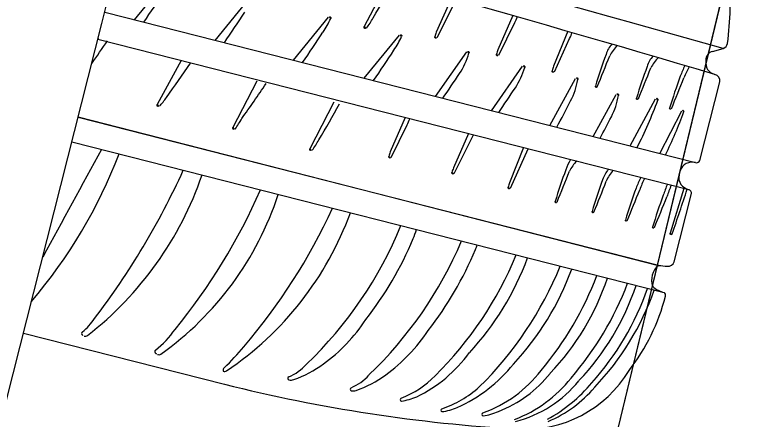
# Model space of a CAD drawing. Extents: x 14104283 to 14128447, y 8633203 to 8671666.
# Drawn here: x 14107508.791 to 14107512.421, y 8639459.672 to 8639461.67 of the extents above; entities that cross this region are included whole.
import ezdxf

# ---------------------------------------------------------------- set-up
doc = ezdxf.new("R2010")
doc.units = 0
for name, color, linetype in [('Cell', 7, 'Continuous'), ('Default', 7, 'Continuous'), ('Terrain', 7, 'Continuous')]:
    doc.layers.add(name, color=color, linetype=linetype)

msp = doc.modelspace()

# ---------------------------------------------------------------- linework, layer by layer
at = {"layer": 'Cell'}
for p, q in [((14107509.3832, 8639461.6443), (14107509.5566, 8639461.8572)), ((14107510.6365, 8639461.8399), (14107510.5183, 8639461.6108)), ((14107509.7809, 8639461.5431), (14107509.9543, 8639461.756)), ((14107510.9485, 8639461.7529), (14107510.8741, 8639461.5831)), ((14107510.8784, 8639461.5563), (14107510.9582, 8639461.7168)), ((14107509.2355, 8639461.6818), (14107512.1554, 8639460.9395)), ((14107511.2527, 8639461.6665), (14107511.1783, 8639461.4968)), ((14107510.1676, 8639461.4448), (14107510.341, 8639461.6577)), ((14107511.1826, 8639461.4699), (14107511.2624, 8639461.6305)), ((14107510.5181, 8639461.3557), (14107510.6915, 8639461.5686)), ((14107511.5232, 8639461.5887), (14107511.4536, 8639461.4148)), ((14107509.2023, 8639461.5481), (14107512.1211, 8639460.806)), ((14107509.2036, 8639461.5518), (14107509.2029, 8639461.5505)), ((14107511.4579, 8639461.388), (14107511.5329, 8639461.5527)), ((14107511.7427, 8639461.5251), (14107511.7427, 8639461.5251)), ((14107510.8707, 8639461.2661), (14107511.0242, 8639461.4865)), ((14107512.2386, 8639461.4887), (14107512.2915, 8639461.5036)), ((14107511.9458, 8639461.4655), (14107511.9458, 8639461.4655)), ((14107509.6139, 8639461.443), (14107509.4951, 8639461.2256)), ((14107511.1466, 8639461.1959), (14107511.3001, 8639461.4164)), ((14107512.102, 8639461.4194), (14107512.102, 8639461.4194)), ((14107509.9873, 8639461.3421), (14107509.8691, 8639461.113)), ((14107511.4351, 8639461.1226), (14107511.5614, 8639461.3549)), ((14107512.177, 8639460.9501), (14107512.2755, 8639461.3377)), ((14107511.6492, 8639461.0682), (14107511.7625, 8639461.2764)), ((14107510.368, 8639461.2371), (14107510.2498, 8639461.008)), ((14107511.8312, 8639461.0219), (14107511.9576, 8639461.2542)), ((14107511.9791, 8639460.9843), (14107512.087, 8639461.1959)), ((14107510.7206, 8639461.1621), (14107510.6461, 8639460.9923)), ((14107510.6505, 8639460.9655), (14107510.7303, 8639461.126)), ((14107511.033, 8639461.083), (14107510.9585, 8639460.9133)), ((14107509.0736, 8639461.0419), (14107511.9997, 8639460.298)), ((14107511.3053, 8639461.014), (14107511.2357, 8639460.8401)), ((14107511.8658, 8639461.0131), (14107511.8658, 8639461.0131)), ((14107509.2197, 8639461.0048), (14107509.2197, 8639461.0048)), ((14107511.7239, 8639460.907), (14107511.7239, 8639460.907)), ((14107512.1089, 8639460.9352), (14107512.1089, 8639460.9352)), ((14107511.8837, 8639460.8664), (14107511.8837, 8639460.8664)), ((14107512.016, 8639460.8327), (14107512.016, 8639460.8327)), ((14107512.0826, 8639460.8319), (14107512.0826, 8639460.8319)), ((14107512.0965, 8639460.8123), (14107512.0292, 8639460.591)), ((14107512.0498, 8639460.4499), (14107512.1353, 8639460.7862)), ((14107511.3248, 8639460.4696), (14107511.3248, 8639460.4696)), ((14107511.9716, 8639460.4321), (14107511.9716, 8639460.4321)), ((14107511.5432, 8639460.414), (14107511.5432, 8639460.414)), ((14107511.7192, 8639460.3693), (14107511.7192, 8639460.3693)), ((14107511.8614, 8639460.3331), (14107511.8614, 8639460.3331)), ((14107511.9507, 8639460.3104), (14107511.9507, 8639460.3104)), ((14107511.9997, 8639460.298), (14107511.9997, 8639460.298)), ((14107508.8337, 8639460.0981), (14107509.8271, 8639459.8456)), ((14107509.1338, 8639460.0834), (14107509.1338, 8639460.0834)), ((14107509.1507, 8639460.0861), (14107509.1507, 8639460.0861)), ((14107509.4963, 8639459.9928), (14107509.4963, 8639459.9928)), ((14107509.5129, 8639459.994), (14107509.5129, 8639459.994)), ((14107509.8264, 8639459.9271), (14107509.8264, 8639459.9271)), ((14107509.8212, 8639459.9103), (14107509.8212, 8639459.9103)), ((14107509.8378, 8639459.9114), (14107509.8378, 8639459.9114)), ((14107510.7771, 8639459.7831), (14107510.7771, 8639459.7831)), ((14107510.9776, 8639459.7309), (14107510.9776, 8639459.7309)), ((14107511.181, 8639459.7107), (14107511.181, 8639459.7107))]:
    msp.add_line(p, q, dxfattribs=at)
for points in [[(14107506.6566, 8639451.5348), (14107508.6141, 8639459.2343), (14107509.222, 8639461.6257)], [(14107509.1049, 8639461.1648), (14107511.9716, 8639460.4321), (14107509.104, 8639461.1614)], [(14107510.9628, 8639460.8864), (14107511.0575, 8639461.0764), (14107511.0575, 8639461.0764)], [(14107511.24, 8639460.8133), (14107511.3273, 8639461.0078), (14107511.3273, 8639461.0078)], [(14107512.0742, 8639460.8784), (14107512.0768, 8639460.8884), (14107512.0793, 8639460.8983)]]:
    msp.add_lwpolyline(points, dxfattribs=at)
for centre, radius, start, end in [((14107463.8228, 8639288.6238), 179.5456, 74.338606, 75.335278), ((14107507.2099, 8639462.1372), 2.0762, 345.7354, 3.7959), ((14107479.3858, 8639349.9487), 116.1721, 73.566897, 75.085997), ((14107510.689, 8639461.7457), 1.6383, 352.3559, 4.2162), ((14107507.4576, 8639463.5384), 3.6314, 328.7485, 331.9843), ((14107501.7912, 8639466.8669), 9.2591, 325.57632, 326.69682), ((14107502.189, 8639466.7658), 9.2591, 325.57632, 326.69682), ((14107509.8303, 8639461.9015), 0.579, 326.6968, 334.3301), ((14107510.3462, 8639461.6535), 0.00664, 334.3301, 140.833), ((14107510.2398, 8639461.8256), 0.3649, 322.4047, 332.0209), ((14107511.077, 8639461.7241), 0.2078, 333.2043, 342.1244), ((14107510.5241, 8639461.6075), 0.00664, 150.4008, 316.9036), ((14107502.5756, 8639466.6675), 9.2591, 325.57632, 326.69682), ((14107510.1808, 8639461.8124), 0.579, 326.6968, 334.3301), ((14107510.6967, 8639461.5644), 0.00664, 334.3301, 140.833), ((14107510.8729, 8639461.5592), 0.00625, 161.0571, 332.8515), ((14107511.4225, 8639461.3926), 0.5805, 160.8446, 163.1223), ((14107511.3474, 8639461.6463), 0.2078, 333.2043, 342.1244), ((14107501.5905, 8639466.7444), 9.2591, 324.96713, 325.79985), ((14107511.8236, 8639461.4436), 0.1149, 134.7477, 164.7644), ((14107511.8954, 8639461.3856), 0.1833, 133.8931, 153.8813), ((14107512.2834, 8639461.5321), 0.0296, 285.7331, 351.7212), ((14107502.9261, 8639466.5784), 9.2591, 325.57632, 326.69682), ((14107511.0294, 8639461.4823), 0.00664, 334.3301, 140.833), ((14107511.7267, 8639461.3063), 0.5805, 160.8446, 163.1223), ((14107512.251, 8639461.4445), 0.0459, 105.7331, 177.3879), ((14107510.6804, 8639461.5833), 0.3698, 326.4867, 343.6898), ((14107511.1771, 8639461.4728), 0.00625, 161.0571, 332.8515), ((14107514.2842, 8639460.5272), 2.7402, 159.7923, 163.2606), ((14107499.9304, 8639466.1438), 12.6938, 337.63493, 338.37714), ((14107512.0266, 8639461.3839), 0.1149, 134.7477, 164.7644), ((14107512.0985, 8639461.3259), 0.1833, 133.8931, 153.8813), ((14107512.3239, 8639461.4412), 0.1189, 177.3879, 194.5336), ((14107501.9991, 8639466.6325), 9.2591, 324.53691, 325.82125), ((14107510.9563, 8639461.5132), 0.3698, 326.4867, 343.6898), ((14107511.3053, 8639461.4122), 0.00664, 334.3301, 140.833), ((14107512.0019, 8639461.2243), 0.5805, 160.8446, 163.1223), ((14107514.4873, 8639460.4676), 2.7402, 159.7923, 163.2606), ((14107515.7443, 8639459.8459), 3.9676, 156.6354, 157.4769), ((14107512.8577, 8639461.0249), 0.8301, 152.1344, 156.3264), ((14107512.2501, 8639461.422), 0.0426, 194.5336, 231.0198), ((14107503.2688, 8639466.4912), 9.2591, 325.57632, 326.48766), ((14107511.4523, 8639461.3909), 0.00625, 161.0571, 332.8515), ((14107500.1335, 8639466.0842), 12.6938, 337.63493, 338.37714), ((14107512.2685, 8639461.4448), 0.0719, 231.0198, 255.3822), ((14107512.2431, 8639461.3432), 0.0328, 350.4849, 77.3149), ((14107511.209, 8639461.4133), 0.3698, 332.797, 350.0001), ((14107511.567, 8639461.3513), 0.00664, 340.6404, 147.1432), ((14107514.6508, 8639460.4192), 2.7402, 159.7923, 163.2606), ((14107500.2969, 8639466.0358), 12.6938, 337.63493, 338.37714), ((14107502.3714, 8639466.5285), 9.2591, 324.53691, 325.8407), ((14107503.5447, 8639466.4211), 9.2591, 325.57632, 326.48766), ((14107511.6648, 8639461.3153), 0.00474, 166.557, 340.8699), ((14107511.4101, 8639461.3349), 0.3698, 332.797, 350.0001), ((14107511.7681, 8639461.2728), 0.00664, 340.6404, 147.1432), ((14107509.294, 8639461.4257), 0.2967, 315.5092, 326.174), ((14107507.1891, 8639462.9356), 3.6314, 328.7485, 331.9843), ((14107503.3029, 8639465.4769), 9.2591, 331.88661, 332.79794), ((14107511.8679, 8639461.2557), 0.00474, 166.557, 340.8699), ((14107509.8317, 8639462.0496), 2.2829, 332.9975, 339.4539), ((14107511.9631, 8639461.2506), 0.00664, 340.6404, 147.1432), ((14107509.5009, 8639461.2223), 0.00664, 150.4008, 316.9036), ((14107510.2602, 8639461.8407), 1.9481, 333.6926, 340.5263), ((14107512.0313, 8639461.2073), 0.00474, 166.557, 340.8699), ((14107512.0912, 8639461.1922), 0.00566, 350.7707, 138.8925), ((14107509.5906, 8639461.3278), 0.3649, 322.4047, 332.0209), ((14107510.5448, 8639461.2197), 0.2078, 333.2043, 342.1244), ((14107503.504, 8639465.3984), 9.2591, 332.05546, 332.79794), ((14107509.8749, 8639461.1097), 0.00664, 150.4008, 316.9036), ((14107509.9713, 8639461.2228), 0.3649, 322.4047, 332.0209), ((14107506.9456, 8639461.8907), 2.5294, 319.6365, 338.9633), ((14107589.0829, 8639416.9794), 91.194, 151.133839, 151.514314), ((14107510.2556, 8639461.0048), 0.00664, 150.4008, 316.9036), ((14107511.1945, 8639460.8018), 0.5805, 160.8446, 163.1223), ((14107510.6449, 8639460.9683), 0.00625, 161.0571, 332.8515), ((14107511.8665, 8639460.7729), 0.3761, 151.1344, 159.5457), ((14107511.6967, 8639460.8162), 0.1833, 134.619, 153.8813), ((14107512.1387, 8639460.8648), 0.0765, 77.4451, 113.0025), ((14107512.1595, 8639460.9582), 0.0192, 257.4451, 335.0369), ((14107506.1469, 8639462.4863), 3.8209, 322.6742, 335.5027), ((14107511.5069, 8639460.7228), 0.5805, 160.8446, 163.1223), ((14107514.0855, 8639459.9578), 2.7402, 159.7923, 163.2606), ((14107511.9035, 8639460.7769), 0.2218, 144.0821, 159.3517), ((14107511.8646, 8639460.7891), 0.1615, 136.2055, 158.7566), ((14107512.1331, 8639460.8855), 0.0553, 116.0008, 166.5919), ((14107508.0977, 8639461.4362), 1.7122, 307.9518, 340.9879), ((14107510.9573, 8639460.8893), 0.00625, 161.0571, 332.8515), ((14107499.7317, 8639465.5745), 12.6938, 337.63493, 338.37714), ((14107515.526, 8639459.2929), 3.9676, 156.6354, 157.4769), ((14107512.1276, 8639460.864), 0.0553, 164.8789, 215.47), ((14107511.7841, 8639460.6496), 0.5805, 160.8446, 163.1223), ((14107514.2675, 8639459.9086), 2.7402, 159.7923, 163.2606), ((14107499.9136, 8639465.5252), 12.6938, 337.63493, 338.37714), ((14107512.3648, 8639460.6319), 0.5157, 153.5644, 160.3586), ((14107512.8909, 8639460.4648), 0.9491, 157.1888, 160.6916), ((14107513.5675, 8639460.2197), 1.6491, 158.353, 160.4646), ((14107512.1425, 8639460.8795), 0.0765, 218.4683, 254.0257), ((14107507.3249, 8639461.9706), 2.9221, 320.607, 336.4948), ((14107511.2344, 8639460.8161), 0.00625, 161.0571, 332.8515), ((14107514.4324, 8639459.8662), 2.7402, 159.7923, 163.2606), ((14107500.0786, 8639465.4828), 12.6938, 337.63493, 338.37714), ((14107436.9134, 8639485.9536), 79.2933, 341.343104, 341.510931), ((14107512.1161, 8639460.7874), 0.0192, 356.4339, 74.0257), ((14107508.6098, 8639461.2655), 1.5596, 305.3879, 341.9714), ((14107514.5667, 8639459.8321), 2.7402, 159.7923, 163.2606), ((14107500.2128, 8639465.4487), 12.6938, 337.63493, 338.37714), ((14107511.4661, 8639460.746), 0.00474, 166.557, 340.8699), ((14107508.9465, 8639461.2396), 1.5995, 303.8628, 339.9824), ((14107507.6721, 8639461.954), 2.9611, 319.4711, 335.2539), ((14107511.648, 8639460.6967), 0.00474, 166.557, 340.8699), ((14107511.813, 8639460.6543), 0.00474, 166.557, 340.8699), ((14107508.8437, 8639461.3923), 2.0066, 313.8221, 337.6303), ((14107511.9473, 8639460.6202), 0.00474, 166.557, 340.8699), ((14107508.2603, 8639461.5235), 2.6772, 339.0018, 340.0247), ((14107512.0345, 8639460.5892), 0.00559, 161.5418, 344.3658), ((14107509.1565, 8639461.2351), 1.7379, 321.9794, 337.2915), ((14107509.1635, 8639461.3321), 1.9937, 313.7121, 336.9833), ((14107509.4647, 8639461.1816), 1.7379, 321.9794, 337.2915), ((14107508.5685, 8639461.47), 2.6772, 339.0018, 339.5078), ((14107509.6173, 8639461.1588), 1.7834, 314.533, 337.7654), ((14107510.0251, 8639460.9441), 1.3836, 317.0164, 339.9402), ((14107509.8357, 8639461.1033), 1.7834, 314.533, 337.7654), ((14107512.0329, 8639460.3597), 0.0949, 130.2463, 199.4744), ((14107512.0867, 8639461.3956), 0.9704, 263.1861, 265.8296), ((14107512.0187, 8639460.4606), 0.0328, 265.4554, 340.9859), ((14107510.2435, 8639460.8886), 1.3836, 317.0164, 339.9402), ((14107510.1616, 8639460.9535), 1.6108, 319.7949, 339.233), ((14107510.5249, 8639460.7666), 1.2586, 316.4373, 341.6004), ((14107510.3474, 8639460.9063), 1.576, 319.1781, 339.0892), ((14107510.6671, 8639460.7304), 1.2586, 316.4373, 341.6004), ((14107512.0327, 8639460.4275), 0.1337, 228.1014, 255.7175), ((14107510.6403, 8639460.7588), 1.351, 317.8994, 340.9943), ((14107510.6813, 8639460.7578), 1.3459, 316.4474, 340.5876), ((14107511.9899, 8639460.2839), 0.0171, 345.6459, 55.1141), ((14107511.0346, 8639460.5305), 1.0038, 322.0748, 345.5295), ((14107508.9321, 8639460.3403), 0.3054, 309.2085, 326.0031), ((14107509.8211, 8639460.628), 0.8432, 305.9605, 326.668), ((14107509.1314, 8639460.096), 0.00986, 129.2085, 231.1147), ((14107509.1538, 8639460.4222), 0.5273, 309.1714, 324.5217), ((14107510.1293, 8639460.5744), 0.8432, 305.9605, 326.668), ((14107509.1452, 8639460.1132), 0.032, 231.1147, 248.9715), ((14107509.1387, 8639460.1075), 0.0246, 258.4792, 299.4592), ((14107508.9222, 8639460.8713), 1.3074, 313.7588, 319.9343), ((14107509.493, 8639460.0058), 0.00986, 129.1714, 236.6705), ((14107509.519, 8639460.0453), 0.0571, 236.6705, 246.5967), ((14107509.5036, 8639460.0074), 0.0163, 243.3449, 304.7635), ((14107510.4717, 8639460.4125), 0.6995, 295.884, 323.948), ((14107509.8369, 8639459.9147), 0.0163, 130.1037, 195.6862), ((14107510.0431, 8639460.1178), 0.2571, 293.2513, 317.6274), ((14107509.973, 8639460.4187), 0.5846, 289.6649, 305.9605), ((14107510.6723, 8639460.4144), 0.7486, 294.07, 321.1944), ((14107509.8285, 8639459.9248), 0.0163, 243.3449, 304.7635), ((14107510.3513, 8639460.0642), 0.2571, 293.2513, 317.6274), ((14107510.2812, 8639460.3651), 0.5846, 289.6649, 305.9605), ((14107510.5412, 8639460.2), 0.4522, 290.6109, 316.2849), ((14107510.896, 8639460.2925), 0.624, 289.4984, 322.6237), ((14107510.9562, 8639460.2838), 0.6156, 291.4127, 321.3391), ((14107511.3118, 8639460.2228), 0.6003, 266.5975, 328.9938), ((14107510.1477, 8639459.8745), 0.00765, 113.2513, 255.2004), ((14107510.1561, 8639459.9063), 0.0405, 255.2004, 289.6649), ((14107511.0326, 8639460.2771), 0.6468, 290.6613, 321.6771), ((14107511.1185, 8639460.2348), 0.5919, 284.3075, 321.0893), ((14107511.0522, 8639460.347), 0.7698, 298.796, 320.0873), ((14107511.7463, 8639467.5295), 7.9199, 255.97625, 266.59747), ((14107510.4558, 8639459.821), 0.00765, 113.2513, 255.2004), ((14107510.4642, 8639459.8528), 0.0405, 255.2004, 289.6649), ((14107510.7417, 8639460.2133), 0.514, 288.0427, 312.1171), ((14107511.1837, 8639460.234), 0.6219, 293.0369, 319.5306), ((14107510.7034, 8639459.7697), 0.00765, 113.2513, 255.2004), ((14107510.6663, 8639460.0378), 0.2777, 277.267, 293.5093), ((14107510.9039, 8639459.7175), 0.00765, 113.2513, 255.2004), ((14107510.8669, 8639459.9855), 0.2777, 277.267, 293.5093), ((14107511.1073, 8639459.6972), 0.00765, 113.2513, 255.2004), ((14107511.0702, 8639459.9653), 0.2777, 277.267, 293.5093)]:
    msp.add_arc(centre, radius, start, end, dxfattribs=at)
at = {"layer": 'Default'}
msp.add_lwpolyline([(14107504.828, 8639427.7165), (14107509.7441, 8639451.2088), (14107515.3684, 8639474.5455), (14107518.7868, 8639473.7944), (14107513.1625, 8639450.4577), (14107508.2465, 8639426.9653)], close=True, dxfattribs=at)
at = {"layer": 'Terrain'}
msp.add_line((14107509.7411, 8639451.1966), (14107520.9927, 8639497.8822), dxfattribs=at)

doc.saveas('drawing.dxf')
